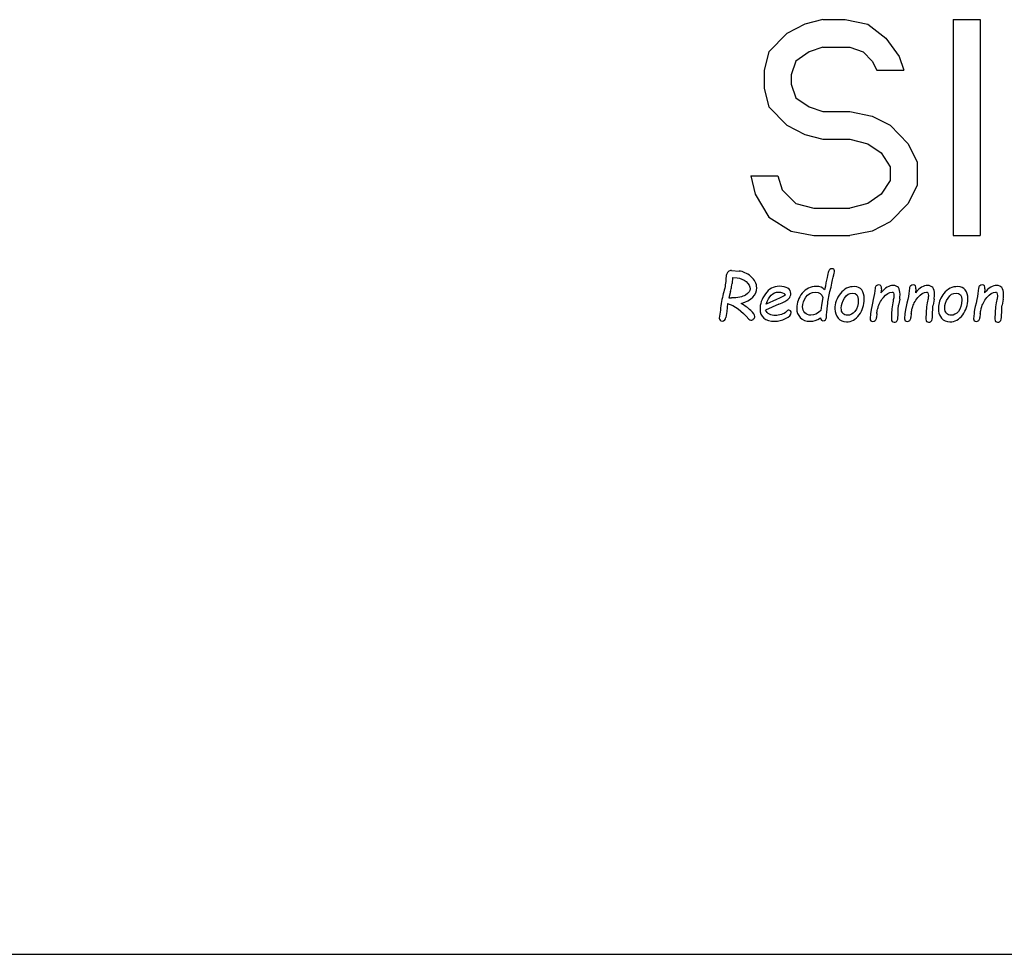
# Model space of a CAD drawing. Header units: millimetres. Extents: x 0 to 297, y 0 to 210.
# Tile 261 of 446: x 137 to 147, y 146 to 156. Entities that reach past the tile are written whole.
import ezdxf

# ---------------------------------------------------------------- set-up
doc = ezdxf.new("R2010")
doc.units = ezdxf.units.MM
doc.header["$LTSCALE"] = 16.335
doc.layers.get('0').update_dxf_attribs({"linetype": 'CONTINUOUS'})
doc.layers.add('08_SURFACES', color=7, linetype='CONTINUOUS')

msp = doc.modelspace()

# ---------------------------------------------------------------- linework, layer by layer
at = {"color": 7, "linetype": 'Continuous'}
msp.add_line((129.646, 145.798), (168.796, 145.798), dxfattribs=at)
at = {"layer": '08_SURFACES', "color": 7, "linetype": 'Continuous'}
for p, q in [((145.096, 155.488), (144.908, 155.392)), ((145.283, 155.536), (145.096, 155.488)), ((145.283, 155.536), (145.518, 155.536)), ((145.518, 155.536), (145.752, 155.488)), ((145.752, 155.488), (145.94, 155.344)), ((146.643, 155.536), (146.643, 153.286)), ((146.643, 155.536), (146.924, 155.536)), ((146.924, 155.536), (146.924, 153.286)), ((144.908, 155.392), (144.721, 155.2)), ((145.94, 155.344), (146.08, 155.153)), ((144.721, 155.2), (144.674, 155.009)), ((145.143, 155.2), (145.002, 155.105)), ((145.283, 155.248), (145.143, 155.2)), ((145.283, 155.248), (145.565, 155.248)), ((145.565, 155.248), (145.705, 155.2)), ((145.705, 155.2), (145.799, 155.105)), ((146.08, 155.153), (146.127, 155.009)), ((145.002, 155.105), (144.955, 154.961)), ((145.799, 155.105), (145.846, 155.009)), ((144.674, 155.009), (144.674, 154.818)), ((144.955, 154.961), (144.955, 154.865)), ((145.846, 155.009), (146.127, 155.009)), ((144.955, 154.865), (145.002, 154.722)), ((144.674, 154.818), (144.721, 154.626)), ((145.002, 154.722), (145.143, 154.626)), ((144.721, 154.626), (144.908, 154.435)), ((145.143, 154.626), (145.283, 154.578)), ((145.283, 154.578), (145.565, 154.578)), ((145.565, 154.578), (145.799, 154.53)), ((144.908, 154.435), (145.096, 154.339)), ((145.799, 154.53), (145.986, 154.435)), ((145.986, 154.435), (146.174, 154.243)), ((145.096, 154.339), (145.283, 154.291)), ((145.283, 154.291), (145.565, 154.291)), ((145.565, 154.291), (145.752, 154.243)), ((145.752, 154.243), (145.893, 154.147)), ((146.174, 154.243), (146.268, 154.052)), ((145.893, 154.147), (145.986, 154.004)), ((146.268, 154.052), (146.268, 153.812)), ((145.986, 154.004), (145.986, 153.86)), ((144.533, 153.908), (144.58, 153.716)), ((144.533, 153.908), (144.815, 153.908)), ((144.815, 153.908), (144.861, 153.764)), ((145.986, 153.86), (145.893, 153.716)), ((144.58, 153.716), (144.721, 153.477)), ((144.861, 153.764), (145.002, 153.621)), ((145.893, 153.716), (145.752, 153.621)), ((146.268, 153.812), (146.174, 153.621)), ((145.002, 153.621), (145.19, 153.573)), ((145.752, 153.621), (145.565, 153.573)), ((146.174, 153.621), (145.986, 153.429)), ((145.19, 153.573), (145.565, 153.573)), ((144.721, 153.477), (144.955, 153.333)), ((145.986, 153.429), (145.799, 153.333)), ((144.955, 153.333), (145.19, 153.286)), ((145.799, 153.333), (145.565, 153.286)), ((145.19, 153.286), (145.565, 153.286)), ((146.643, 153.286), (146.924, 153.286)), ((144.333, 152.922), (144.413, 152.916)), ((144.344, 152.851), (144.339, 152.786)), ((144.344, 152.851), (144.393, 152.847)), ((144.322, 152.704), (144.304, 152.636)), ((145.828, 152.737), (145.825, 152.709)), ((145.895, 152.73), (145.889, 152.691)), ((146.187, 152.737), (146.184, 152.709)), ((146.253, 152.73), (146.248, 152.691)), ((146.906, 152.737), (146.903, 152.709)), ((146.973, 152.73), (146.967, 152.691)), ((144.304, 152.636), (144.333, 152.636)), ((144.802, 152.62), (144.693, 152.57)), ((145.284, 152.64), (145.271, 152.562)), ((146.085, 152.625), (146.074, 152.561)), ((146.444, 152.625), (146.433, 152.561)), ((147.163, 152.625), (147.152, 152.561)), ((144.217, 152.509), (144.206, 152.424)), ((144.283, 152.496), (144.274, 152.431)), ((144.292, 152.579), (144.283, 152.496)), ((144.826, 152.57), (144.688, 152.509)), ((145.271, 152.562), (145.263, 152.505)), ((146.001, 152.489), (145.999, 152.416)), ((146.36, 152.489), (146.358, 152.416)), ((147.079, 152.489), (147.077, 152.416)), ((145.781, 152.473), (145.776, 152.418)), ((145.846, 152.473), (145.843, 152.431)), ((146.14, 152.473), (146.135, 152.418)), ((146.205, 152.473), (146.202, 152.431)), ((146.859, 152.473), (146.854, 152.418)), ((146.924, 152.473), (146.921, 152.431))]:
    msp.add_line(p, q, dxfattribs=at)
msp.add_arc((146.75, 152.523), 0.262, 174.1352, 180.037, dxfattribs=at)
for points in [[(144.299, 152.91), (144.289, 152.901), (144.283, 152.891), (144.281, 152.881)], [(144.333, 152.922), (144.32, 152.923), (144.309, 152.919), (144.299, 152.91)], [(144.535, 152.86), (144.494, 152.894), (144.453, 152.913), (144.413, 152.916)], [(145.344, 152.911), (145.337, 152.891), (145.324, 152.828), (145.303, 152.722)], [(145.38, 152.941), (145.362, 152.941), (145.35, 152.931), (145.344, 152.911)], [(145.359, 152.704), (145.389, 152.831), (145.405, 152.903), (145.405, 152.918)], [(145.405, 152.918), (145.405, 152.934), (145.397, 152.941), (145.38, 152.941)], [(144.274, 152.822), (144.272, 152.78), (144.263, 152.732), (144.248, 152.68)], [(144.281, 152.881), (144.278, 152.871), (144.276, 152.851), (144.274, 152.822)], [(144.393, 152.847), (144.427, 152.843), (144.458, 152.829), (144.486, 152.806)], [(144.486, 152.806), (144.514, 152.782), (144.528, 152.757), (144.528, 152.73)], [(144.596, 152.742), (144.596, 152.786), (144.575, 152.825), (144.535, 152.86)], [(144.322, 152.704), (144.327, 152.723), (144.331, 152.739), (144.334, 152.753)], [(144.334, 152.753), (144.336, 152.768), (144.338, 152.779), (144.339, 152.786)], [(144.433, 152.579), (144.541, 152.612), (144.596, 152.666), (144.596, 152.742)], [(144.528, 152.73), (144.528, 152.709), (144.511, 152.688), (144.479, 152.667)], [(144.83, 152.758), (144.771, 152.758), (144.723, 152.731), (144.686, 152.679)], [(144.693, 152.57), (144.723, 152.655), (144.766, 152.697), (144.821, 152.697)], [(144.821, 152.697), (144.855, 152.697), (144.88, 152.688), (144.897, 152.67)], [(144.92, 152.738), (144.9, 152.751), (144.869, 152.758), (144.83, 152.758)], [(144.951, 152.682), (144.951, 152.706), (144.941, 152.724), (144.92, 152.738)], [(145.217, 152.757), (145.157, 152.757), (145.108, 152.733), (145.07, 152.686)], [(145.106, 152.645), (145.127, 152.678), (145.161, 152.695), (145.209, 152.695)], [(145.209, 152.695), (145.248, 152.695), (145.273, 152.677), (145.284, 152.64)], [(145.303, 152.722), (145.282, 152.745), (145.253, 152.757), (145.217, 152.757)], [(145.332, 152.557), (145.339, 152.608), (145.348, 152.657), (145.359, 152.704)], [(145.613, 152.755), (145.554, 152.755), (145.506, 152.731), (145.467, 152.683)], [(145.69, 152.72), (145.672, 152.743), (145.647, 152.755), (145.613, 152.755)], [(145.716, 152.626), (145.716, 152.665), (145.707, 152.696), (145.69, 152.72)], [(145.825, 152.709), (145.822, 152.676), (145.814, 152.633), (145.802, 152.582)], [(145.841, 152.763), (145.834, 152.756), (145.829, 152.748), (145.828, 152.737)], [(145.868, 152.774), (145.857, 152.774), (145.848, 152.77), (145.841, 152.763)], [(145.895, 152.73), (145.897, 152.759), (145.888, 152.774), (145.868, 152.774)], [(146.016, 152.766), (145.976, 152.766), (145.934, 152.741), (145.889, 152.691)], [(145.915, 152.64), (145.946, 152.679), (145.976, 152.698), (146.005, 152.698)], [(146.005, 152.698), (146.018, 152.698), (146.025, 152.686), (146.025, 152.661)], [(146.089, 152.676), (146.089, 152.736), (146.065, 152.766), (146.016, 152.766)], [(146.184, 152.709), (146.181, 152.676), (146.173, 152.633), (146.16, 152.582)], [(146.2, 152.763), (146.192, 152.756), (146.188, 152.748), (146.187, 152.737)], [(146.227, 152.774), (146.216, 152.774), (146.207, 152.77), (146.2, 152.763)], [(146.253, 152.73), (146.256, 152.759), (146.247, 152.774), (146.227, 152.774)], [(146.375, 152.766), (146.335, 152.766), (146.292, 152.741), (146.248, 152.691)], [(146.274, 152.64), (146.305, 152.679), (146.335, 152.698), (146.364, 152.698)], [(146.364, 152.698), (146.377, 152.698), (146.384, 152.686), (146.384, 152.661)], [(146.447, 152.676), (146.447, 152.736), (146.423, 152.766), (146.375, 152.766)], [(146.691, 152.755), (146.632, 152.755), (146.584, 152.731), (146.545, 152.683)], [(146.768, 152.72), (146.75, 152.743), (146.725, 152.755), (146.691, 152.755)], [(146.795, 152.626), (146.795, 152.665), (146.785, 152.696), (146.768, 152.72)], [(146.903, 152.709), (146.9, 152.676), (146.892, 152.633), (146.88, 152.582)], [(146.919, 152.763), (146.912, 152.756), (146.907, 152.748), (146.906, 152.737)], [(146.946, 152.774), (146.935, 152.774), (146.926, 152.77), (146.919, 152.763)], [(146.973, 152.73), (146.975, 152.759), (146.966, 152.774), (146.946, 152.774)], [(147.094, 152.766), (147.054, 152.766), (147.012, 152.741), (146.967, 152.691)], [(146.993, 152.64), (147.024, 152.679), (147.054, 152.698), (147.083, 152.698)], [(147.083, 152.698), (147.096, 152.698), (147.103, 152.686), (147.103, 152.661)], [(147.167, 152.676), (147.167, 152.736), (147.143, 152.766), (147.094, 152.766)], [(144.248, 152.68), (144.234, 152.63), (144.225, 152.573), (144.217, 152.509)], [(144.479, 152.667), (144.447, 152.646), (144.398, 152.636), (144.333, 152.636)], [(144.686, 152.679), (144.648, 152.626), (144.63, 152.572), (144.63, 152.517)], [(144.897, 152.67), (144.88, 152.658), (144.848, 152.641), (144.802, 152.62)], [(144.826, 152.57), (144.851, 152.581), (144.871, 152.59), (144.887, 152.598)], [(144.887, 152.598), (144.903, 152.606), (144.918, 152.617), (144.931, 152.631)], [(144.931, 152.631), (144.944, 152.645), (144.951, 152.662), (144.951, 152.682)], [(145.07, 152.686), (145.032, 152.639), (145.013, 152.586), (145.013, 152.528)], [(145.074, 152.544), (145.074, 152.578), (145.084, 152.612), (145.106, 152.645)], [(145.467, 152.683), (145.429, 152.635), (145.41, 152.581), (145.41, 152.523)], [(145.476, 152.531), (145.476, 152.566), (145.487, 152.601), (145.51, 152.635)], [(145.51, 152.635), (145.532, 152.67), (145.561, 152.687), (145.595, 152.687)], [(145.595, 152.687), (145.634, 152.687), (145.653, 152.663), (145.653, 152.615)], [(145.653, 152.615), (145.653, 152.562), (145.642, 152.523), (145.619, 152.496)], [(145.663, 152.46), (145.698, 152.507), (145.716, 152.563), (145.716, 152.626)], [(145.859, 152.537), (145.866, 152.567), (145.884, 152.601), (145.915, 152.64)], [(146.021, 152.626), (146.018, 152.615), (146.014, 152.595), (146.009, 152.564)], [(146.025, 152.661), (146.025, 152.651), (146.023, 152.64), (146.021, 152.626)], [(146.085, 152.625), (146.087, 152.644), (146.089, 152.661), (146.089, 152.676)], [(146.218, 152.537), (146.225, 152.567), (146.243, 152.601), (146.274, 152.64)], [(146.38, 152.626), (146.377, 152.615), (146.373, 152.595), (146.368, 152.564)], [(146.384, 152.661), (146.384, 152.651), (146.382, 152.64), (146.38, 152.626)], [(146.444, 152.625), (146.446, 152.644), (146.447, 152.661), (146.447, 152.676)], [(146.545, 152.683), (146.513, 152.642), (146.494, 152.598), (146.489, 152.55)], [(146.554, 152.531), (146.554, 152.566), (146.565, 152.601), (146.588, 152.635)], [(146.588, 152.635), (146.61, 152.67), (146.639, 152.687), (146.673, 152.687)], [(146.673, 152.687), (146.712, 152.687), (146.731, 152.663), (146.731, 152.615)], [(146.731, 152.615), (146.731, 152.562), (146.72, 152.523), (146.697, 152.496)], [(146.741, 152.46), (146.776, 152.507), (146.795, 152.563), (146.795, 152.626)], [(146.937, 152.537), (146.944, 152.567), (146.963, 152.601), (146.993, 152.64)], [(147.099, 152.626), (147.096, 152.615), (147.092, 152.595), (147.087, 152.564)], [(147.103, 152.661), (147.103, 152.651), (147.101, 152.64), (147.099, 152.626)], [(147.163, 152.625), (147.165, 152.644), (147.167, 152.661), (147.167, 152.676)], [(144.292, 152.579), (144.366, 152.557), (144.44, 152.502), (144.514, 152.415)], [(144.533, 152.506), (144.504, 152.534), (144.471, 152.558), (144.433, 152.579)], [(144.576, 152.444), (144.576, 152.459), (144.561, 152.479), (144.533, 152.506)], [(144.63, 152.517), (144.63, 152.479), (144.643, 152.449), (144.67, 152.427)], [(144.791, 152.453), (144.742, 152.453), (144.708, 152.472), (144.688, 152.509)], [(144.902, 152.491), (144.893, 152.48), (144.877, 152.471), (144.853, 152.464)], [(144.93, 152.509), (144.92, 152.509), (144.911, 152.503), (144.902, 152.491)], [(144.948, 152.501), (144.943, 152.506), (144.937, 152.509), (144.93, 152.509)], [(144.955, 152.484), (144.955, 152.49), (144.953, 152.496), (144.948, 152.501)], [(145.013, 152.528), (145.013, 152.489), (145.025, 152.457), (145.05, 152.432)], [(145.098, 152.482), (145.082, 152.5), (145.074, 152.52), (145.074, 152.544)], [(145.263, 152.505), (145.23, 152.472), (145.195, 152.456), (145.161, 152.456)], [(145.323, 152.433), (145.322, 152.466), (145.326, 152.506), (145.332, 152.557)], [(145.41, 152.523), (145.41, 152.484), (145.421, 152.452), (145.443, 152.427)], [(145.494, 152.476), (145.482, 152.489), (145.476, 152.508), (145.476, 152.531)], [(145.619, 152.496), (145.596, 152.469), (145.571, 152.456), (145.541, 152.456)], [(145.802, 152.582), (145.789, 152.531), (145.783, 152.495), (145.781, 152.473)], [(145.846, 152.473), (145.847, 152.488), (145.85, 152.503), (145.855, 152.519)], [(145.855, 152.519), (145.856, 152.525), (145.858, 152.531), (145.859, 152.537)], [(146.009, 152.564), (146.004, 152.534), (146.002, 152.508), (146.001, 152.489)], [(146.06, 152.402), (146.066, 152.414), (146.069, 152.443), (146.069, 152.489)], [(146.069, 152.489), (146.069, 152.52), (146.071, 152.544), (146.074, 152.561)], [(146.16, 152.582), (146.148, 152.531), (146.141, 152.495), (146.14, 152.473)], [(146.205, 152.473), (146.206, 152.488), (146.209, 152.503), (146.213, 152.519)], [(146.213, 152.519), (146.215, 152.525), (146.217, 152.531), (146.218, 152.537)], [(146.368, 152.564), (146.363, 152.534), (146.361, 152.508), (146.36, 152.489)], [(146.419, 152.402), (146.425, 152.414), (146.428, 152.443), (146.428, 152.489)], [(146.428, 152.489), (146.428, 152.52), (146.43, 152.544), (146.433, 152.561)], [(146.488, 152.523), (146.488, 152.515), (146.488, 152.507), (146.489, 152.5)], [(146.489, 152.5), (146.493, 152.471), (146.503, 152.447), (146.521, 152.427)], [(146.572, 152.476), (146.56, 152.489), (146.554, 152.508), (146.554, 152.531)], [(146.697, 152.496), (146.674, 152.469), (146.649, 152.456), (146.619, 152.456)], [(146.88, 152.582), (146.867, 152.531), (146.861, 152.495), (146.859, 152.473)], [(146.924, 152.473), (146.925, 152.488), (146.928, 152.503), (146.933, 152.519)], [(146.933, 152.519), (146.934, 152.525), (146.936, 152.531), (146.937, 152.537)], [(147.087, 152.564), (147.082, 152.534), (147.08, 152.508), (147.079, 152.489)], [(147.138, 152.402), (147.144, 152.414), (147.147, 152.443), (147.147, 152.489)], [(147.147, 152.489), (147.147, 152.52), (147.149, 152.544), (147.152, 152.561)], [(144.206, 152.424), (144.206, 152.417), (144.209, 152.41), (144.214, 152.405)], [(144.214, 152.405), (144.219, 152.399), (144.226, 152.396), (144.235, 152.396)], [(144.235, 152.396), (144.246, 152.396), (144.254, 152.4), (144.262, 152.407)], [(144.262, 152.407), (144.269, 152.414), (144.273, 152.422), (144.274, 152.431)], [(144.514, 152.415), (144.52, 152.408), (144.528, 152.405), (144.536, 152.405)], [(144.536, 152.405), (144.547, 152.405), (144.556, 152.409), (144.564, 152.417)], [(144.564, 152.417), (144.572, 152.425), (144.576, 152.434), (144.576, 152.444)], [(144.67, 152.427), (144.697, 152.404), (144.734, 152.393), (144.782, 152.393)], [(144.782, 152.393), (144.82, 152.393), (144.858, 152.403), (144.897, 152.421)], [(144.853, 152.464), (144.829, 152.457), (144.809, 152.453), (144.791, 152.453)], [(144.897, 152.421), (144.936, 152.44), (144.955, 152.461), (144.955, 152.484)], [(145.05, 152.432), (145.075, 152.406), (145.108, 152.393), (145.151, 152.393)], [(145.161, 152.456), (145.135, 152.456), (145.114, 152.465), (145.098, 152.482)], [(145.151, 152.393), (145.188, 152.393), (145.225, 152.405), (145.26, 152.429)], [(145.26, 152.429), (145.264, 152.408), (145.272, 152.398), (145.286, 152.398)], [(145.286, 152.398), (145.296, 152.398), (145.305, 152.402), (145.312, 152.41)], [(145.312, 152.41), (145.319, 152.417), (145.323, 152.425), (145.323, 152.433)], [(145.443, 152.427), (145.464, 152.401), (145.494, 152.388), (145.53, 152.388)], [(145.541, 152.456), (145.522, 152.456), (145.506, 152.463), (145.494, 152.476)], [(145.53, 152.388), (145.583, 152.388), (145.627, 152.412), (145.663, 152.46)], [(145.776, 152.418), (145.776, 152.401), (145.785, 152.392), (145.804, 152.392)], [(145.804, 152.392), (145.814, 152.392), (145.823, 152.396), (145.83, 152.403)], [(145.83, 152.403), (145.838, 152.409), (145.842, 152.419), (145.843, 152.431)], [(145.999, 152.416), (145.998, 152.395), (146.007, 152.384), (146.027, 152.384)], [(146.027, 152.384), (146.043, 152.384), (146.054, 152.39), (146.06, 152.402)], [(146.135, 152.418), (146.135, 152.401), (146.144, 152.392), (146.163, 152.392)], [(146.163, 152.392), (146.173, 152.392), (146.182, 152.396), (146.189, 152.403)], [(146.189, 152.403), (146.196, 152.409), (146.201, 152.419), (146.202, 152.431)], [(146.358, 152.416), (146.357, 152.395), (146.366, 152.384), (146.386, 152.384)], [(146.386, 152.384), (146.402, 152.384), (146.413, 152.39), (146.419, 152.402)], [(146.521, 152.427), (146.542, 152.401), (146.572, 152.388), (146.608, 152.388)], [(146.619, 152.456), (146.6, 152.456), (146.584, 152.463), (146.572, 152.476)], [(146.608, 152.388), (146.661, 152.388), (146.705, 152.412), (146.741, 152.46)], [(146.854, 152.418), (146.854, 152.401), (146.863, 152.392), (146.882, 152.392)], [(146.882, 152.392), (146.892, 152.392), (146.901, 152.396), (146.908, 152.403)], [(146.908, 152.403), (146.916, 152.409), (146.92, 152.419), (146.921, 152.431)], [(147.077, 152.416), (147.076, 152.395), (147.085, 152.384), (147.105, 152.384)], [(147.105, 152.384), (147.121, 152.384), (147.132, 152.39), (147.138, 152.402)]]:
    msp.add_open_spline(points, degree=3, dxfattribs=at)

doc.saveas('drawing.dxf')
